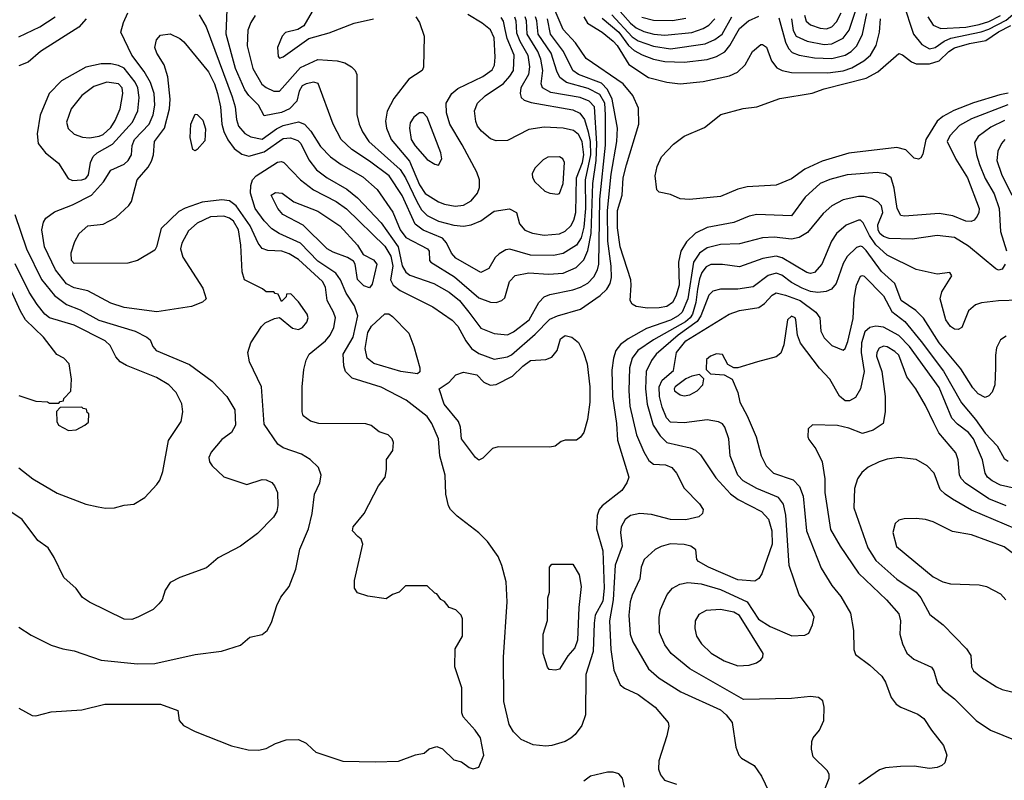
# Model space of a CAD drawing. Extents: x 997026 to 1115308, y 536381 to 619039.
# Tile 387 of 484: x 1050810 to 1055945, y 604103 to 608070. Entities that reach past the tile are written whole.
import ezdxf

# ---------------------------------------------------------------- set-up
doc = ezdxf.new("R2010")
doc.units = 0

msp = doc.modelspace()

# ---------------------------------------------------------------- linework, layer by layer
at = {"layer": '0CON20XD'}
for points in [[(1054835.8, 608075), (1054843.7, 608013.7), (1054860.3, 607985), (1054917.5, 607957.5), (1055005, 607940.6), (1055045, 607944), (1055105.7, 607974.3), (1055135.9, 608015), (1055251.9, 608365)], [(1053418.5, 607958.5), (1053459.5, 607885), (1053469.5, 607825), (1053463.1, 607785), (1053423.1, 607715), (1053420.4, 607685), (1053425.7, 607665), (1053440.8, 607650.8), (1053478.3, 607638.3), (1053695, 607599.6), (1053732.2, 607582.2), (1053755, 607549.2), (1053775.4, 607485.4), (1053784.9, 607434.9), (1053787.6, 607365), (1053760.2, 607235), (1053760.4, 607085), (1053752.2, 606987.8), (1053737.8, 606932.2), (1053715, 606894.1), (1053645, 606850), (1053595, 606841.1), (1053475, 606842.8), (1053366.4, 606873.6), (1053345, 606870.5), (1053310.8, 606849.2), (1053290.8, 606829.2), (1053257.6, 606772.4), (1053215, 606752.5), (1053085, 606826.9), (1053062.6, 606852.6), (1053036.1, 606906.1), (1053015, 606930.4), (1052915, 606971.9), (1052873.4, 607003.4), (1052805, 607153.2), (1052736.7, 607255), (1052635, 607332.2), (1052542.6, 607392.6), (1052486, 607445), (1052445.4, 607525), (1052366.9, 607736.9), (1052345, 607744.5), (1052304.2, 607735), (1052283.8, 607725), (1052267.6, 607697.6), (1052254.7, 607645), (1052216.7, 607605), (1052175, 607585.6), (1052085, 607568.8), (1052056.2, 607625), (1052005.2, 607675.2), (1051985, 607703.8), (1051935.6, 607815), (1051887.6, 607995), (1051893.6, 608165)], [(1052359.5, 608155), (1052291.5, 608038.5), (1052260.9, 608019.1), (1052197.3, 608002.7), (1052178.8, 607985), (1052154.5, 607925.5), (1052157.7, 607877.7), (1052165, 607870), (1052185, 607876.2), (1052317.5, 607972.5), (1052425, 608001.9), (1052555, 608052.5), (1052655, 608074.2)], [(1055963.6, 607626.4), (1055775, 607552.7), (1055712.5, 607517.5), (1055660.7, 607465), (1055647.3, 607435), (1055692, 607342), (1055753.3, 607245), (1055813.6, 607085), (1055813.3, 607065), (1055804.6, 607045.4), (1055787.5, 607025), (1055772.6, 607017.4), (1055745, 607020), (1055676.9, 607046.9), (1055605, 607058.7), (1055425, 607045.4), (1055405, 607048.5), (1055386.8, 607085), (1055370.9, 607190.9), (1055354.6, 607244.6), (1055326.2, 607266.2), (1055283.1, 607273.1), (1055125, 607260.7), (1055035, 607237.2), (1054984.2, 607215.8), (1054907.3, 607145), (1054835, 607047.8), (1054655, 607053.9), (1054614.7, 607045.3), (1054535, 607012.3), (1054395, 606986.6), (1054334, 606956), (1054288.3, 606911.7), (1054257.7, 606862.3), (1054246.5, 606805), (1054249.7, 606685), (1054232.1, 606627.9), (1054214.7, 606595), (1054185.9, 606574.1), (1054145, 606568.2), (1054085, 606566), (1054024.6, 606574.6), (1054005, 606585.8), (1053993.3, 606605), (1054000, 606685), (1053996.8, 606713.2), (1053942.1, 606885), (1053928.1, 606985), (1053927.4, 607075), (1053952.5, 607155), (1053957.5, 607245), (1053975, 607312.9), (1054038.8, 607525), (1054038.3, 607608.3), (1054007.1, 607675), (1053957.5, 607735), (1053765, 607868.2), (1053709.3, 607949.3), (1053645, 608018.2), (1053597.9, 608127.9)], [(1053915, 608142.7), (1053995, 608051.5), (1054025, 608027.7), (1054065, 608008.7), (1054118, 607995), (1054175, 607989.8), (1054315, 608003.7), (1054375, 608023.9), (1054405, 608041.1), (1054435.7, 608075)], [(1055417.6, 608157.6), (1055471.3, 607995), (1055515, 607941.5), (1055555, 607918.1), (1055585, 607924.8), (1055631.9, 607958.1), (1055666.7, 607973.3), (1055825, 608006.6), (1055865, 608021.2), (1055955, 608068.3), (1056049.9, 608150.1)], [(1050805, 604901.4), (1050869.7, 604859.7), (1050975, 604808.6), (1051035, 604789.4), (1051095, 604779.4), (1051235, 604729.6), (1051425, 604711.2), (1051515, 604712.7), (1051725, 604759.4), (1051863, 604777), (1051961.7, 604808.3), (1052010.8, 604849.2), (1052075, 604864), (1052101.2, 604885), (1052123, 604927), (1052151.4, 605015), (1052172.2, 605057.8), (1052215.5, 605115), (1052250.9, 605205), (1052270.8, 605309.2), (1052315.8, 605414.2), (1052336, 605495), (1052346.9, 605595), (1052375.5, 605655), (1052382.1, 605695), (1052368.1, 605735), (1052325.9, 605775.9), (1052280, 605805), (1052185, 605837.9), (1052156.8, 605856.8), (1052085, 605960), (1052071.2, 606155), (1052009.5, 606285), (1052000.5, 606335), (1052015.4, 606384.6), (1052070.8, 606469.2), (1052090.8, 606489.2), (1052138.3, 606511.7), (1052165, 606516.7), (1052232.2, 606462.2), (1052265, 606454.4), (1052285, 606464.3), (1052307.1, 606492.9), (1052313.8, 606515), (1052309.6, 606535), (1052265, 606598), (1052225, 606640), (1052201.7, 606638.3), (1052200, 606625), (1052175, 606600), (1052158.3, 606638.3), (1052141.7, 606641.7), (1052135, 606650), (1052095, 606650), (1052077, 606667), (1051982.7, 606712.7), (1051970, 606755), (1051962.8, 606895), (1051951, 606975), (1051925, 607019), (1051905, 607035.2), (1051875, 607046.3), (1051805, 607042.3), (1051735, 607009.1), (1051691.3, 606968.7), (1051655.9, 606905), (1051649.4, 606875), (1051661.4, 606831.4), (1051765, 606670), (1051782.5, 606615), (1051763.6, 606596.4), (1051705.6, 606574.4), (1051525, 606546.2), (1051355, 606569.3), (1051285, 606592.5), (1051166.1, 606656.1), (1051095, 606671.8), (1051055, 606693.4), (1050996.1, 606766.1), (1050940, 606885), (1050926, 606975), (1050934.6, 607015), (1050946.7, 607035), (1050991.3, 607068.7), (1051085, 607104), (1051184.3, 607155.7), (1051246.6, 607225), (1051285.6, 607285), (1051355, 607317.1), (1051376.6, 607335), (1051393.2, 607365), (1051396.7, 607413.3), (1051408.8, 607445), (1051485.2, 607525), (1051505.5, 607574.5), (1051514.4, 607625), (1051510.8, 607685), (1051493.1, 607743.1), (1051459.7, 607799.7), (1051394.3, 607885), (1051338.1, 608005), (1051351.1, 608055), (1051374.4, 608105)], [(1050805, 607981.4), (1050915, 608032.8), (1050995, 608084.7)], [(1051157.3, 608075), (1051118.2, 608031.8), (1050919.2, 607905), (1050855, 607848.8), (1050805, 607830)], [(1051746.4, 608095), (1051783, 608033), (1051917.7, 607667.7), (1051934.3, 607615), (1051940.1, 607550.1), (1051950.5, 607515), (1051985, 607476.5), (1052015, 607458.4), (1052075, 607446.8), (1052149.8, 607500.2), (1052185, 607517.5), (1052265, 607538), (1052296.1, 607526.1), (1052329, 607489), (1052379.2, 607409.2), (1052430.8, 607355), (1052487.3, 607315), (1052600.1, 607250.1), (1052673.7, 607183.7), (1052755.9, 607065.9), (1052794.8, 606975), (1052824.3, 606935), (1052936.9, 606875), (1052945, 606862.5), (1052948.1, 606815), (1052954.4, 606805), (1053078.7, 606728.7), (1053205, 606620), (1053265, 606597.3), (1053295.4, 606594.6), (1053324, 606605), (1053339.6, 606620.4), (1053364.7, 606705), (1053395, 606736), (1053465, 606749.3), (1053567.6, 606742.4), (1053645, 606747.8), (1053711.7, 606778.3), (1053753, 606817), (1053774, 606866), (1053789.9, 606955), (1053799, 607215), (1053817.3, 607335), (1053820.9, 607425), (1053807.4, 607615), (1053779.7, 607645), (1053733.6, 607663.6)], [(1051929.1, 607399.1), (1051969, 607369), (1052005, 607359.2), (1052085, 607380.9), (1052185, 607450.6), (1052223.3, 607453.3), (1052260.5, 607440.5), (1052275.9, 607425), (1052318.7, 607338.7), (1052357.3, 607287.3), (1052413.6, 607245), (1052515.5, 607185.5), (1052571.7, 607141.7), (1052695, 607010.6), (1052784.5, 606885), (1052805, 606785.6), (1052823.2, 606753.2), (1052845, 606738.4), (1052970, 606695), (1053049.2, 606649.2), (1053103.5, 606605), (1053153.3, 606545), (1053215, 606461.1), (1053285, 606432.9), (1053355, 606426.6), (1053385, 606441.8), (1053466.4, 606505), (1053517.8, 606595), (1053545, 606624), (1053575, 606636.9), (1053695, 606661.4), (1053735, 606675.3), (1053773.1, 606696.9), (1053805, 606729.1), (1053824.1, 606765.9), (1053831.3, 606795), (1053835.7, 607134.3), (1053864.9, 607415), (1053866, 607574), (1053862.4, 607635), (1053835, 607680), (1053775, 607712.1), (1053662.4, 607742.4), (1053627.9, 607767.9), (1053610.9, 607800.9), (1053581.5, 607895), (1053514, 607995), (1053507.7, 608065), (1053500.6, 608085)], [(1052038.4, 608091.6), (1052015.4, 608055), (1052000, 608015), (1051996, 607934), (1052025.8, 607815), (1052073.5, 607733.5), (1052095, 607715.9), (1052135, 607697.8), (1052165, 607696.7), (1052275, 607821), (1052365, 607862.2), (1052466.2, 607856.2), (1052506, 607845), (1052540, 607825), (1052560.6, 607805), (1052568.9, 607785), (1052568.2, 607575), (1052580, 607525), (1052597.3, 607485), (1052630.7, 607435), (1052795, 607289.5), (1052822.3, 607245), (1052882.3, 607117.7), (1052905, 607078.8), (1052935, 607049.8), (1052995, 607019.4), (1053075, 606999.3), (1053125, 606993.5), (1053165, 606999.7), (1053215, 607021.6), (1053285, 607072.2), (1053365, 607083.3), (1053402, 607065), (1053417.1, 607005), (1053445, 606972.5), (1053485, 606956.2), (1053545, 606946)], [(1053807.1, 604922.9), (1053801.6, 604775), (1053763.2, 604655), (1053760.5, 604445), (1053741.5, 604388.5), (1053707.8, 604342.2), (1053685, 604323.1), (1053654.6, 604305.4), (1053585, 604285.5), (1053555, 604281.5), (1053488.5, 604288.5), (1053425, 604315.4), (1053386.2, 604356.2), (1053363.3, 604395), (1053334.7, 604515), (1053333.3, 604745), (1053353.2, 605035), (1053347.9, 605137.9), (1053325.5, 605224.5), (1053305, 605270.8), (1053249.2, 605349.2), (1053205, 605394.4), (1053091.1, 605481.1), (1053057.1, 605515), (1053046.9, 605535), (1053031.8, 605595), (1053028.5, 605695), (1053001.8, 605795), (1052995, 605883.8), (1052960, 605965), (1052935, 606001.1), (1052825, 606086.3), (1052695, 606153.1), (1052545, 606201.1), (1052509.6, 606235), (1052501.1, 606265), (1052498, 606325), (1052549.6, 606415), (1052573.8, 606525), (1052557.1, 606577.1), (1052513.4, 606643.4), (1052483.4, 606713.4), (1052458.1, 606748.1), (1052365, 606811.6), (1052275, 606903.9), (1052164.2, 606954.2), (1052125, 606978.8), (1052085, 607021.3), (1052038.9, 607085), (1052013.5, 607165), (1052015.2, 607204.8), (1052023.8, 607235), (1052044, 607256), (1052155, 607327.1), (1052175, 607330), (1052187.1, 607325), (1052273.9, 607235), (1052342.4, 607182.4), (1052461.3, 607121.3), (1052514, 607084), (1052715, 606889.7), (1052746, 606836), (1052755.8, 606785), (1052744.2, 606714.3), (1052757.7, 606685), (1052795, 606658.6), (1052965, 606572.7), (1053065, 606502.9), (1053095, 606472.5), (1053136.7, 606395), (1053166.1, 606356.1), (1053205, 606329.7), (1053285, 606298.9), (1053355, 606312.4), (1053375, 606322.8), (1053499.2, 606430.8), (1053575, 606507.8), (1053615, 606525.9), (1053735, 606561.1), (1053838.2, 606631.8), (1053872.5, 606665), (1053890, 606695), (1053896.5, 606725), (1053894.8, 606785.2), (1053877.6, 606915), (1053876.2, 607075), (1053894.6, 607265), (1053924.4, 607434.4), (1053927.7, 607505), (1053900.1, 607655), (1053876.2, 607706.2), (1053845, 607739.7), (1053724.9, 607784.9), (1053695.2, 607805), (1053646, 607905), (1053577.9, 607995), (1053562.9, 608075)], [(1052876.7, 608085), (1052895.9, 608055.9), (1052918.8, 607985), (1052917, 607823), (1052908.8, 607805), (1052840.2, 607759.8), (1052760.8, 607659.2), (1052726.6, 607593.4), (1052718.8, 607541.2), (1052723.4, 607505), (1052748.2, 607445), (1052842.5, 607332.5), (1052895, 607208.4), (1052925, 607162.9), (1052995, 607119.6), (1053025, 607108.5), (1053082, 607098)], [(1053082, 607098), (1053125, 607102.7), (1053164.6, 607125.4), (1053198.1, 607165), (1053207.5, 607195), (1053207.5, 607235), (1053193.6, 607275), (1053118.1, 607418.1), (1053053.4, 607525), (1053035.4, 607585), (1053033.8, 607635), (1053064.7, 607685.3), (1053095, 607711.5), (1053225, 607774.2), (1053275, 607807.8), (1053286.2, 607833.8), (1053290.3, 607875), (1053284.8, 607975), (1053265, 608017.9), (1053221.8, 608051.8), (1053147.2, 608097.2)], [(1053545, 606946), (1053625, 606952.9), (1053655, 606966.5), (1053684.8, 606995.2), (1053700.4, 607025), (1053710.6, 607065), (1053713.5, 607245), (1053745.1, 607325), (1053752.8, 607365), (1053743.6, 607435), (1053725, 607471.8), (1053698.5, 607491.5), (1053645, 607504.7), (1053545, 607510.3), (1053465, 607497.7), (1053355, 607440), (1053295, 607437.5), (1053265, 607449.5), (1053219, 607489), (1053197.7, 607515), (1053188.3, 607538.3), (1053182, 607595), (1053198.4, 607635), (1053237.2, 607672.8), (1053332.6, 607737.4), (1053367.3, 607775), (1053385.2, 607805), (1053388.3, 607885), (1053352.5, 607972.5), (1053341.7, 608018.3), (1053332.7, 608062.7), (1053321.4, 608081.4)], [(1053391.4, 608085), (1053398.5, 608065), (1053401.7, 608001.7), (1053418.5, 607958.5)], [(1053733.6, 607663.6), (1053580.8, 607690.8), (1053536.6, 607715), (1053530, 607735), (1053538.2, 607805), (1053528.3, 607865), (1053512.8, 607905), (1053457.4, 607995), (1053452.5, 608065), (1053445.7, 608085)], [(1053752.9, 608085), (1053771.6, 608051.6), (1053847.6, 608005), (1053905, 607957.4), (1053926.2, 607935), (1053986.4, 607836.4), (1054089.3, 607769.3), (1054185, 607743.5), (1054255, 607735.4), (1054375, 607746.9), (1054512.4, 607777.6), (1054553, 607797), (1054594, 607835), (1054632.9, 607905), (1054675, 607941.2), (1054685, 607941.2), (1054705, 607926.7), (1054732, 607855), (1054759.5, 607819.5), (1054786.2, 607805), (1054835, 607795.3), (1055025, 607792.6), (1055105, 607803.4), (1055150.6, 607819.4), (1055212.7, 607855), (1055247.1, 607885), (1055276.4, 607935), (1055294.2, 608005), (1055299.2, 608075)], [(1053847.9, 608077.9), (1053935, 608005.1), (1053985.9, 607935.9), (1054015, 607909.5), (1054056.1, 607886.1), (1054115, 607864.1), (1054175, 607851.9), (1054275, 607848), (1054395, 607861.7), (1054445, 607877.8), (1054486.9, 607903.1), (1054513.8, 607936.2), (1054565, 608023.3), (1054611.5, 608065), (1054665, 608088.4)], [(1053897.8, 608095), (1054005, 607980.2), (1054035, 607959), (1054115, 607931.3), (1054205, 607918.4), (1054385, 607943.6), (1054435, 607966.1), (1054474.7, 607995), (1054523.7, 608085)], [(1054285, 608076), (1054215.5, 608064.5), (1054115, 608066.7), (1054055, 608080.7)], [(1054769.2, 608079.2), (1054803.3, 607953.3), (1054820.2, 607920.2), (1054839.6, 607899.6), (1054875, 607885.7), (1054955, 607870.4), (1055045, 607867), (1055116.2, 607885), (1055146.2, 607903.8), (1055175.7, 607934.3), (1055205.2, 607994.8), (1055228.4, 608101.6)], [(1054904.1, 608094.1), (1054912.2, 608062.2), (1054935, 608042.5), (1054985, 608025.2), (1055017.3, 608022.7), (1055045, 608032.6), (1055070.3, 608059.7), (1055094, 608105)], [(1055545.7, 608085), (1055575, 608041.3), (1055614.5, 608024.5), (1055745, 608031.6), (1055815, 608044.7), (1055865, 608061), (1055925, 608092.4)], [(1055965, 607686.1), (1055922, 607678), (1055785, 607636.2), (1055682.8, 607597.2), (1055624.8, 607565.2), (1055595, 607541.1), (1055535.3, 607445), (1055520.6, 607369.4), (1055510, 607350), (1055497.3, 607342.7), (1055475, 607348.5), (1055431.7, 607391.7), (1055385, 607404.3), (1055135, 607373.6), (1054995, 607332.2), (1054905, 607290.7), (1054835, 607240), (1054755, 607206.8), (1054605, 607198.8), (1054555, 607186.4), (1054465, 607147.3), (1054303, 607133), (1054255, 607135.8), (1054205, 607158.8), (1054145, 607170), (1054133, 607183), (1054123.8, 607255), (1054134, 607305), (1054158, 607355), (1054219.5, 607420.5), (1054275, 607462.9), (1054382, 607508), (1054466.7, 607575), (1054583.6, 607606.4), (1054655, 607616.4), (1054775, 607659.2), (1054943.4, 607686.6), (1055005, 607708.9), (1055225.2, 607764.8), (1055285, 607798), (1055395, 607893.1), (1055415, 607887.5), (1055461, 607851), (1055485, 607839.7), (1055555, 607839.5), (1055605.1, 607854.9), (1055656.6, 607905), (1055685, 607924.2), (1055764.5, 607945.5), (1055848.3, 607961.7), (1055915, 608007.6), (1055979.9, 608040.1)], [(1050805, 604478.8), (1050875, 604441.2), (1050895, 604438.8), (1050975, 604460), (1051135, 604470.8), (1051255, 604500), (1051545, 604500), (1051635, 604467.5), (1051642.5, 604415), (1051665, 604388.8), (1051725, 604358), (1051915, 604284), (1052002.3, 604262.3), (1052055, 604260), (1052095, 604268.8), (1052144.1, 604295.9), (1052200, 604315), (1052265, 604316.2), (1052305, 604296.7), (1052336.7, 604265), (1052355, 604250), (1052495, 604203.8), (1052665, 604200), (1052785, 604203.8), (1052875, 604236.7), (1052920, 604245), (1052945, 604267.5), (1052985, 604280), (1053015, 604267.5), (1053075, 604210), (1053115, 604200), (1053155, 604170), (1053175, 604163.3), (1053205, 604172.5), (1053230, 604235), (1053213.8, 604325), (1053186.2, 604365), (1053123.9, 604433.9), (1053116.7, 604455), (1053116.2, 604585), (1053080, 604695), (1053080.7, 604789.3), (1053120, 604855), (1053120, 604945), (1053112.5, 604965), (1053085, 604992.5), (1053050, 605005), (1053026.4, 605036.4), (1053007, 605047), (1052986.4, 605076.4), (1052975, 605080), (1052935, 605117.5), (1052823, 605117), (1052790, 605085), (1052755, 605072.5), (1052720.7, 605049.3), (1052625, 605063.8), (1052571.7, 605081.7), (1052556.7, 605105), (1052556.2, 605145), (1052600, 605335), (1052590.5, 605360.5), (1052574.3, 605374.3), (1052546.2, 605405), (1052550, 605425), (1052606.2, 605495), (1052681.7, 605638.3), (1052716, 605685), (1052723.8, 605725), (1052723.9, 605776.1), (1052757, 605823), (1052760, 605865), (1052752.5, 605885), (1052732.5, 605905), (1052685, 605920), (1052643.6, 605953.6), (1052615, 605963.3), (1052370, 605965), (1052327, 605977), (1052288.8, 606005), (1052282.5, 606025), (1052282.5, 606155), (1052291.5, 606245), (1052303.5, 606295), (1052320, 606325), (1052405.4, 606395), (1052429.6, 606425), (1052448.9, 606465), (1052456.7, 606515), (1052447.3, 606545), (1052414, 606605), (1052405.4, 606675), (1052389.3, 606705), (1052265, 606819.5), (1052215, 606849.5), (1052177.6, 606862.4), (1052105, 606866.4), (1052075, 606876.8), (1052053.2, 606905), (1052011.5, 606995), (1051938.5, 607098.5), (1051905.2, 607125.2), (1051865, 607131.1), (1051761.4, 607118.6), (1051672.5, 607087.5), (1051640.8, 607069.2), (1051548, 606982), (1051524.3, 606885), (1051515, 606868), (1051425, 606813.8), (1051375, 606800), (1051095, 606798.9), (1051080, 606815), (1051078.9, 606855), (1051097, 606913), (1051120, 606955), (1051165, 606994.2), (1051245, 607004), (1051312.3, 607037.7), (1051379.5, 607100.5), (1051392.5, 607122.5), (1051422.2, 607235), (1051479.7, 607300.3), (1051498.3, 607331.7), (1051507.8, 607365), (1051512.8, 607435), (1051564.8, 607505.2), (1051592.3, 607605), (1051595.2, 607655), (1051582, 607772), (1051562.9, 607835), (1051525.6, 607895), (1051514.4, 607925), (1051524.2, 607965), (1051545, 607989.2), (1051595, 607995.6), (1051645, 607972.5), (1051665.7, 607955), (1051795, 607798.2), (1051825.6, 607735.6), (1051841.7, 607685), (1051857.6, 607615), (1051865.1, 607525.1), (1051875, 607486.7), (1051895, 607442.7), (1051929.1, 607399.1)], [(1051085, 607230.8), (1051135, 607234.1), (1051155, 607242.3), (1051169.3, 607260.7), (1051179.2, 607325), (1051192.6, 607357.4), (1051213.4, 607376.6), (1051295, 607420.5), (1051398.1, 607535), (1051427.1, 607595), (1051433.1, 607665), (1051425.9, 607715), (1051412.3, 607745), (1051355, 607816.8), (1051325, 607831.8), (1051285, 607839.5), (1051235, 607840), (1051155, 607822.1), (1051028.6, 607751.4), (1050964.3, 607685), (1050917.3, 607572.7), (1050900.5, 607475), (1050906.7, 607425), (1050945.3, 607375.3), (1051012.1, 607322.1), (1051062.1, 607242.1), (1051085, 607230.8)], [(1051175, 607454.1), (1051225, 607461.9), (1051245, 607471.4), (1051285, 607508.6), (1051308.5, 607545), (1051333.9, 607605), (1051347.4, 607685), (1051345.3, 607715), (1051324.8, 607734.8), (1051265, 607744.8), (1051197.5, 607722.5), (1051134.5, 607675.5), (1051078, 607605), (1051054.6, 607535), (1051062.2, 607502.2), (1051095, 607473.6), (1051137.5, 607457.5), (1051175, 607454.1)], [(1051725, 607386.7), (1051713, 607393), (1051700, 607455), (1051702.2, 607525), (1051725, 607576.7), (1051735, 607576.2), (1051765, 607546.7), (1051778.8, 607501.2), (1051775, 607437.5), (1051735, 607393.3), (1051725, 607386.7)], [(1052995, 607312), (1053011.9, 607345), (1053006.4, 607375), (1052935, 607561.5), (1052915, 607583.6), (1052895, 607583.6), (1052865, 607561.1), (1052847.2, 607532.8), (1052843.4, 607505), (1052852.3, 607445), (1052872.6, 607412.6), (1052935, 607341.4), (1052975, 607316), (1052995, 607312)], [(1055945.5, 607544.5), (1055875, 607509.5), (1055809, 607461), (1055789.8, 607430.2), (1055799.8, 607365), (1055815.5, 607315.5), (1055845, 607242.7), (1055892.5, 607162.5), (1055917.7, 607085), (1055924.8, 606965), (1055956.9, 606865)], [(1055947.7, 607445), (1055930.8, 607425), (1055912, 607385), (1055906.9, 607335), (1055930, 607265), (1055984, 607155)], [(1053615, 607160), (1053625, 607163.8), (1053644.7, 607215.3), (1053652.2, 607325), (1053642, 607345), (1053625, 607354.2), (1053565, 607352.5), (1053540.9, 607339.1), (1053496, 607295), (1053483.2, 607266.8), (1053485, 607247.5), (1053496, 607225), (1053548.8, 607175), (1053575, 607165.7), (1053615, 607160)], [(1052635, 606672.2), (1052605, 606682.7), (1052572.7, 606715), (1052560, 606795), (1052551.1, 606811.1), (1052520.4, 606830.4), (1052445, 606857.6), (1052414.5, 606875), (1052287.9, 606997.9), (1052183.3, 607055), (1052156.5, 607085), (1052121.2, 607155), (1052145, 607168.9), (1052178.8, 607165), (1052240.3, 607120.3), (1052365, 607071.1), (1052480.4, 606995), (1052571.5, 606895), (1052601.2, 606845), (1052655, 606817.9), (1052672.7, 606795), (1052648.4, 606691.6), (1052635, 606672.2)], [(1055950, 606795), (1055935, 606768.8), (1055915, 606763.8), (1055901.2, 606771.2), (1055759.3, 606889.3), (1055685, 606933.4), (1055595, 606943.8), (1055465.3, 606924.7), (1055345, 606929.8), (1055315, 606939.4), (1055296.5, 606955), (1055287, 606975), (1055285, 607000), (1055311.1, 607065), (1055305, 607099.2), (1055285, 607120.7), (1055255, 607137.2), (1055215, 607147.5), (1055185, 607147.5), (1055105, 607130.9), (1055045, 607099.2), (1055000.3, 607059.7), (1054919.5, 606960.5), (1054876.3, 606933.7), (1054835, 606925.2), (1054745, 606936.7), (1054685, 606931.6), (1054565, 606901.8), (1054465, 606897.1), (1054395, 606881), (1054355, 606852.6), (1054323.5, 606805), (1054295.1, 606615), (1054264.8, 606545), (1054244.7, 606525), (1054205, 606502.8), (1054079.7, 606459.7), (1053983.8, 606406.2), (1053943.7, 606376.3), (1053919.4, 606345), (1053906.4, 606305), (1053898.5, 606241.5), (1053901.1, 606105), (1053922.7, 605965), (1053927.3, 605877.3), (1053986.4, 605685), (1053977.5, 605655), (1053950.5, 605615), (1053848.2, 605535), (1053832.3, 605515), (1053821.8, 605485), (1053818.9, 605415), (1053850.7, 605300.7), (1053858.1, 605105), (1053851.6, 605038.4), (1053812.2, 604965), (1053807.1, 604922.9)], [(1050784.6, 607054.6), (1050844.8, 606875), (1050924.2, 606715), (1050991.2, 606631.2), (1051054.8, 606584.8), (1051125, 606556.3), (1051223.7, 606503.7), (1051412, 606445), (1051473.8, 606415), (1051490.3, 606400.3), (1051503.8, 606365), (1051522, 606345), (1051695, 606271.1), (1051814.5, 606184.5), (1051890, 606105), (1051931.4, 606035), (1051935.6, 605955), (1051915, 605918), (1051865, 605880), (1051808.8, 605815), (1051797, 605787), (1051800, 605765), (1051814.1, 605744.1), (1051875, 605686.7), (1051995, 605646.7), (1052075, 605672.5), (1052095, 605670.8), (1052125, 605656.2), (1052139.7, 605639.7), (1052154.3, 605604.3), (1052157.3, 605537.3), (1052150.8, 605505), (1052134, 605475), (1052049.7, 605390.3), (1051962.5, 605325), (1051845.6, 605264.4), (1051785, 605212), (1051645, 605160.8), (1051594.4, 605135.6), (1051568.8, 605095), (1051553.3, 605045), (1051535.7, 605024.3), (1051505.7, 604994.3), (1051425.8, 604954.2), (1051395, 604942), (1051355, 604944), (1051175, 605032), (1051137.1, 605057.1), (1051104.2, 605104.2), (1051040.5, 605160.5), (1050990.8, 605265), (1050958, 605315), (1050905, 605353.8), (1050822.8, 605462.8), (1050703.9, 605543.9)], [(1056025, 606607.5), (1055915, 606604.1), (1055826.6, 606593.4), (1055795, 606582.9), (1055758, 606552), (1055724.4, 606465.6), (1055705, 606454.3), (1055685, 606455.6), (1055665, 606470.5), (1055639.7, 606505), (1055611.1, 606615), (1055618.7, 606651.3), (1055672.5, 606735), (1055661.7, 606751.7), (1055595, 606742.5), (1055485, 606766.8), (1055335, 606842.6), (1055275, 606896.5), (1055242.1, 606945), (1055209.9, 607009.9), (1055195, 607023.8), (1055185, 607024.6), (1055121.3, 606998.7), (1055069.6, 606955), (1055044.6, 606915), (1054994.5, 606795), (1054955, 606751.5), (1054935, 606746.4), (1054915, 606751.2), (1054787.5, 606827.5), (1054755, 606837.4), (1054685.2, 606824.8), (1054565, 606780.6), (1054475, 606793.5), (1054415, 606792.6), (1054389.6, 606780.4), (1054367.6, 606752.4), (1054355, 606719.5), (1054345.6, 606665.6), (1054336.9, 606595), (1054318.5, 606535), (1054306.4, 606515), (1054281.9, 606495), (1054115, 606400.4), (1054034.6, 606345.4), (1054004.8, 606305.2), (1053990.2, 606255), (1053986.6, 606135), (1053992.7, 606055), (1054027.1, 605905), (1054065.7, 605815.7), (1054092.1, 605772.1), (1054115, 605752.1), (1054178, 605748), (1054210.8, 605735), (1054235.6, 605705), (1054276.4, 605626.4), (1054356, 605545), (1054374, 605515), (1054371.2, 605495), (1054352.7, 605477.3), (1054285, 605461.1), (1054205, 605463.8), (1054105, 605489.5), (1054044.6, 605494.6), (1053995.8, 605484.2), (1053967.2, 605462.8), (1053946.8, 605425), (1053942.8, 605395), (1053952.3, 605325), (1053915.6, 605225), (1053905.6, 605044.4), (1053887.1, 604935), (1053893.6, 604785), (1053908.5, 604678.5), (1053941.7, 604601.7), (1053964.5, 604584.5), (1054035, 604551.1), (1054124.2, 604485), (1054192, 604405), (1054196.2, 604385), (1054186, 604335), (1054143.8, 604205), (1054142.3, 604162.3), (1054152.3, 604132.3), (1054173.3, 604105), (1054235, 604084)], [(1055955, 606419.4), (1055925, 606400.8), (1055905, 606358.8), (1055898.8, 606321.2), (1055900.2, 606255), (1055895.6, 606165), (1055882.2, 606127.8), (1055865, 606107.9), (1055845, 606100), (1055809.5, 606119.5), (1055780.9, 606150.9), (1055718.8, 606248.8), (1055606.2, 606385), (1055523.9, 606513.9), (1055483.3, 606553.3), (1055406.8, 606605), (1055374, 606695), (1055305, 606757.2), (1055225, 606867.1), (1055205, 606884.7), (1055195, 606888.2), (1055175, 606882), (1055125, 606835.5), (1055105, 606798.9), (1055068.4, 606695), (1055044.8, 606665.2), (1055017, 606653), (1054972.2, 606647.8), (1054935, 606652.5), (1054890.7, 606669.3), (1054835, 606700), (1054785, 606737.6), (1054755, 606749), (1054713.7, 606736.3), (1054635, 606676.9), (1054554.7, 606664.7), (1054465.3, 606664.7), (1054425, 606654.4), (1054405, 606632.9), (1054362.9, 606525), (1054343.8, 606496.2), (1054245, 606425.7), (1054129.7, 606325), (1054105, 606293.5), (1054077.7, 606235), (1054074.8, 606144.8), (1054082.2, 606065), (1054113.8, 605955), (1054149.8, 605899.8), (1054184.8, 605864.8), (1054307.8, 605837.8), (1054334.3, 605824.3), (1054360, 605800), (1054440.7, 605680.7), (1054517.7, 605597.7), (1054557.5, 605567.5), (1054678.9, 605505), (1054715.7, 605465.7), (1054733.6, 605405), (1054734.7, 605335), (1054680.5, 605179.5), (1054665, 605155.6), (1054645, 605141.2), (1054555, 605149.5), (1054403.1, 605215), (1054350, 605245), (1054342, 605255), (1054336, 605305), (1054310, 605325), (1054275, 605334), (1054203.8, 605336.2), (1054156.4, 605323.6), (1054123.6, 605306.4), (1054066.5, 605255), (1054051.2, 605215), (1054045.3, 605154.7), (1054005, 605069.2), (1053994.7, 605035), (1053986.3, 604965), (1053994.2, 604865), (1054008.7, 604825), (1054088.8, 604685), (1054145, 604636.9), (1054258.1, 604565), (1054465, 604471.8), (1054495, 604445.4), (1054526.1, 604405), (1054545, 604276.7), (1054560.5, 604235), (1054575, 604218.1), (1054640.2, 604180.2), (1054678.9, 604125), (1054717.5, 604045)], [(1050805, 605733.1), (1050878, 605675), (1051005, 605601.4), (1051155, 605544.2), (1051219.7, 605529.7), (1051257.3, 605522.7), (1051305, 605524), (1051355, 605538.8), (1051405, 605544), (1051462, 605578), (1051525, 605646.9), (1051540.6, 605669.4), (1051556.1, 605713.9), (1051586.1, 605875), (1051652.3, 605975), (1051661.6, 606025), (1051656.2, 606066.2), (1051626.1, 606126.1), (1051587.8, 606165), (1051523.7, 606203.7), (1051366.4, 606266.4), (1051335, 606285.9), (1051312.2, 606312.2), (1051281.4, 606371.4), (1051255.6, 606395.6), (1051095, 606477), (1050965.6, 606515), (1050941.1, 606535), (1050900.6, 606585), (1050859.6, 606649.6), (1050786.7, 606796.7)], [(1051015, 606070), (1051021.7, 606078.3), (1051038.3, 606081.7), (1051040, 606095), (1051077.5, 606132.5), (1051080, 606195), (1051067.5, 606275), (1051040, 606305), (1051004.1, 606324.1), (1050934.5, 606415), (1050841.1, 606505), (1050815, 606549.5), (1050734.8, 606725)], [(1055000.9, 604035), (1055032, 604115), (1055032, 604135), (1055022, 604155), (1054948.8, 604225), (1054940, 604265), (1054940.8, 604305), (1054948, 604325), (1054982, 604365), (1055004, 604415), (1055006.2, 604485), (1054998.3, 604518.3), (1054975.8, 604535.8), (1054935, 604540.6), (1054835, 604530), (1054585, 604524.5), (1054305, 604684.6), (1054207.5, 604765), (1054175, 604809.2), (1054147.1, 604875), (1054144.6, 604955), (1054152.1, 604995), (1054187.4, 605072.6), (1054215.3, 605104.7), (1054253.1, 605126.9), (1054295, 605134.6), (1054365, 605127.4), (1054465, 605099.3), (1054604.5, 605034.5), (1054664.2, 604944.2), (1054724.8, 604904.8), (1054836.8, 604856.8), (1054905, 604860), (1054925, 604871.2), (1054945.5, 604914.5), (1054954.4, 604955), (1054940, 604985), (1054875, 605071.2), (1054823.9, 605223.9), (1054806.2, 605486.2), (1054794, 605544), (1054768.3, 605578.3), (1054655, 605626), (1054583.5, 605665), (1054554.7, 605695), (1054515.4, 605795), (1054508.8, 605885), (1054487.9, 605945), (1054475, 605963.1), (1054455, 605972.7), (1054395, 605982.9), (1054275, 605967.8), (1054205, 605972), (1054184, 605994), (1054160.2, 606050.2), (1054147.6, 606105), (1054144.8, 606155), (1054160.2, 606189.8), (1054219.7, 606240.3), (1054235.9, 606335), (1054285, 606395.5), (1054510.8, 606535), (1054565, 606553.3), (1054665, 606569.6), (1054695, 606589.6), (1054735, 606633.8), (1054755, 606646.2), (1054805, 606633.3), (1054881.1, 606605), (1054962.3, 606545), (1054983.9, 606515), (1054989.2, 606445), (1055005, 606410.6), (1055045, 606371.5), (1055105, 606346), (1055115, 606356), (1055129, 606391), (1055157.5, 606512.5), (1055162, 606618), (1055175, 606685.8), (1055195, 606732.9), (1055205, 606736.9), (1055215, 606732.5), (1055315, 606629.7), (1055358.4, 606548.4), (1055425.7, 606495.7), (1055512.5, 606392.5), (1055627.4, 606237.4), (1055721.7, 606071.7), (1055795.4, 605985.4), (1055845, 605913.2), (1055908.2, 605848.2), (1055945, 605781.9), (1055965, 605768.6)], [(1052885, 606223.3), (1052797.5, 606235), (1052656.9, 606276.9), (1052622.5, 606305), (1052611.2, 606355), (1052625, 606439.5), (1052645, 606472.3), (1052715, 606535.8), (1052735, 606535.6), (1052755, 606522.9), (1052838.9, 606435), (1052865.7, 606365), (1052896.2, 606255), (1052896.4, 606233.6), (1052885, 606223.3)], [(1056002.5, 605625), (1055925, 605643.2), (1055881.8, 605665), (1055856.9, 605685), (1055845.3, 605705.3), (1055831.8, 605775), (1055784, 605885), (1055758, 605918), (1055700.4, 605960.4), (1055672.2, 605992.2), (1055605, 606152.5), (1055532.3, 606252.3), (1055451.2, 606365), (1055395, 606423.4), (1055315, 606466.1), (1055275, 606471.4), (1055244.3, 606465.7), (1055217.4, 606442.6), (1055201, 606385), (1055198.8, 606335), (1055214, 606235), (1055195.6, 606144.4), (1055170, 606100), (1055138.3, 606081.7), (1055115, 606081.8), (1055085, 606107.3), (1055035, 606195.4), (1054982.2, 606252.2), (1054882.3, 606382.3), (1054866.5, 606425), (1054858.9, 606505), (1054854.4, 606515), (1054835, 606524.5), (1054813.8, 606505), (1054796.2, 606375), (1054779.3, 606330.7), (1054755, 606312.5), (1054658.8, 606285), (1054555, 606254), (1054535, 606253.8), (1054502.7, 606272.7), (1054475, 606323.8), (1054445, 606327.1), (1054412.5, 606315), (1054391.7, 606298.3), (1054390, 606245), (1054413, 606223), (1054485, 606218.8), (1054526.1, 606196.1), (1054555, 606126.7), (1054566.4, 606075), (1054605, 606004.3), (1054651.6, 605895), (1054676.7, 605795), (1054703.4, 605743.4), (1054741.1, 605705), (1054845, 605670), (1054878, 605635), (1054895.6, 605585), (1054913.3, 605405), (1054989.6, 605209.6), (1055045, 605119.4), (1055092.4, 605062.4), (1055142.3, 604975), (1055159.3, 604885), (1055161.1, 604785), (1055169.4, 604759.4), (1055244.7, 604704.7), (1055306.5, 604646.5), (1055325.9, 604615.9), (1055356, 604536), (1055381.3, 604501.3), (1055405.6, 604484.4), (1055495, 604448.2), (1055525.6, 604425.6), (1055565, 604364.5), (1055628.8, 604285), (1055646.2, 604235), (1055635.5, 604195), (1055619.8, 604180.2), (1055595, 604169.5), (1055555, 604165.7), (1055475, 604176.5), (1055404, 604176), (1055325, 604167.7), (1055295, 604157.3), (1055186.6, 604083.4)], [(1053205, 605773.3), (1053187.7, 605787.7), (1053115, 605883.8), (1053108.6, 605945), (1053098.6, 605975), (1053024.4, 606065), (1052997.5, 606145), (1053049.6, 606180.4), (1053085, 606218), (1053125, 606232), (1053195, 606217.5), (1053230.4, 606180.4), (1053263.4, 606163.4), (1053295, 606166.9), (1053379.7, 606210.3), (1053435, 606263.8), (1053475, 606292.7), (1053555, 606297.3), (1053585, 606309.4), (1053613.3, 606345), (1053631.1, 606405), (1053655, 606422.9), (1053690, 606415), (1053725, 606386.7), (1053750.8, 606335), (1053768.9, 606275), (1053783.6, 606155), (1053783.6, 606075), (1053770.8, 605985), (1053752, 605918), (1053735, 605892.5), (1053715, 605877.5), (1053655, 605876.7), (1053635, 605870), (1053603.6, 605846.4), (1053575, 605840), (1053305, 605843.3), (1053276.4, 605833.6), (1053225.9, 605784.1), (1053205, 605773.3)], [(1055955, 605535.2), (1055865, 605572.2), (1055742.8, 605652.8), (1055721.6, 605675), (1055712.2, 605695), (1055704, 605775), (1055692, 605812), (1055603.8, 605915), (1055577.2, 605967.2), (1055535, 606058), (1055483.1, 606145), (1055436.8, 606206.8), (1055395, 606320), (1055375, 606340), (1055335, 606364.1), (1055315, 606366.9), (1055293.2, 606356.8), (1055280.5, 606335), (1055278.4, 606315), (1055306.2, 606235), (1055324.4, 606105), (1055324.3, 606025), (1055313.8, 605965), (1055261.3, 605928.7), (1055205, 605911.4), (1055135, 605940.6), (1055075, 605954.2), (1054945, 605957.5), (1054923, 605937), (1054920, 605895), (1054925, 605880), (1054962.3, 605832.3), (1054995.8, 605765), (1055009.5, 605675), (1055009.6, 605605), (1055039.4, 605410.6), (1055089.1, 605325), (1055184.4, 605184.4), (1055331.1, 605045), (1055395, 604972), (1055404.5, 604935), (1055401.1, 604865), (1055414.6, 604814.6), (1055437, 604767), (1055474, 604735), (1055565, 604692.9), (1055578.1, 604675), (1055597.6, 604607.6), (1055625.5, 604575.5), (1055685, 604527.5), (1055799.2, 604415), (1055873.8, 604365), (1056075, 604284)], [(1054275, 606109.1), (1054305, 606114.5), (1054344.2, 606135), (1054373.8, 606165), (1054377.5, 606197.5), (1054355, 606220), (1054315, 606211.4), (1054285, 606197.1), (1054228.6, 606155), (1054223.1, 606145), (1054225, 606134), (1054255, 606114.5), (1054275, 606109.1)], [(1050805, 606110.8), (1050895, 606080), (1050955, 606077.5), (1050965, 606070), (1051015, 606070)], [(1051065, 605928), (1051105, 605932), (1051150, 605955), (1051168.3, 605971.7), (1051170, 606015), (1051161.7, 606021.7), (1051158.3, 606038.3), (1051141.7, 606041.7), (1051135, 606050), (1051021.7, 606048.3), (1051002.5, 606027.5), (1051003.8, 605975), (1051013.3, 605955), (1051065, 605928)], [(1056004.4, 605414.4), (1055775, 605511.4), (1055675, 605570), (1055636.9, 605595), (1055610.8, 605620.8), (1055579.1, 605705), (1055542.9, 605742.9), (1055485, 605776.4), (1055395, 605787.3), (1055335, 605778.5), (1055292, 605765), (1055235, 605736.5), (1055201.7, 605708.3), (1055179.5, 605675), (1055164.7, 605625.3), (1055161.2, 605525), (1055232.9, 605315), (1055275, 605249.1), (1055385, 605152.7), (1055485, 605085.4), (1055509.4, 605055), (1055557.3, 604967.3), (1055626, 604915), (1055748.6, 604788.6), (1055770.6, 604755), (1055774.4, 604695), (1055784.4, 604675), (1055823.2, 604643.2), (1055905, 604591.5), (1055935, 604576.5), (1055985, 604564.5)], [(1055993.9, 605283.9), (1055945, 605321.5), (1055775, 605383.6), (1055675, 605400.6), (1055575, 605451.5), (1055535, 605463.3), (1055485, 605468.9), (1055423.2, 605466.8), (1055395, 605460.8), (1055376.8, 605443.2), (1055364.3, 605395.7), (1055382.9, 605322.9), (1055575, 605164.3), (1055625, 605138.6), (1055665, 605128.6), (1055815, 605122.5), (1055852.5, 605115), (1055925.9, 605075.9), (1055953.3, 605045)], [(1053605, 604677.5), (1053571.7, 604681.7), (1053563, 604693), (1053540, 604765), (1053540, 604865), (1053563.6, 604936.4), (1053563.8, 605055), (1053572.5, 605085), (1053572.5, 605215), (1053585, 605230), (1053695, 605230), (1053728, 605175), (1053739.2, 605115), (1053725.6, 605004.4), (1053719.5, 604835), (1053705, 604793.8), (1053668.3, 604751.7), (1053625, 604683.3), (1053605, 604677.5)], [(1054555, 604699.6), (1054615, 604703.6), (1054653.1, 604716.9), (1054675, 604731.9), (1054685.5, 604745), (1054688.2, 604765), (1054565, 604962.9), (1054535, 604979.7), (1054465, 604994.7), (1054391.2, 604988.8), (1054351.5, 604968.5), (1054333.5, 604935), (1054330.5, 604895), (1054340, 604855), (1054365.5, 604815), (1054417.3, 604767.3), (1054485, 604726.1), (1054555, 604699.6)], [(1053965, 604067.5), (1053954, 604115), (1053935, 604137.5), (1053905, 604145.7), (1053875, 604145.7), (1053787.5, 604125), (1053751.7, 604098.3)]]:
    msp.add_lwpolyline(points, dxfattribs=at)

doc.saveas('drawing.dxf')
